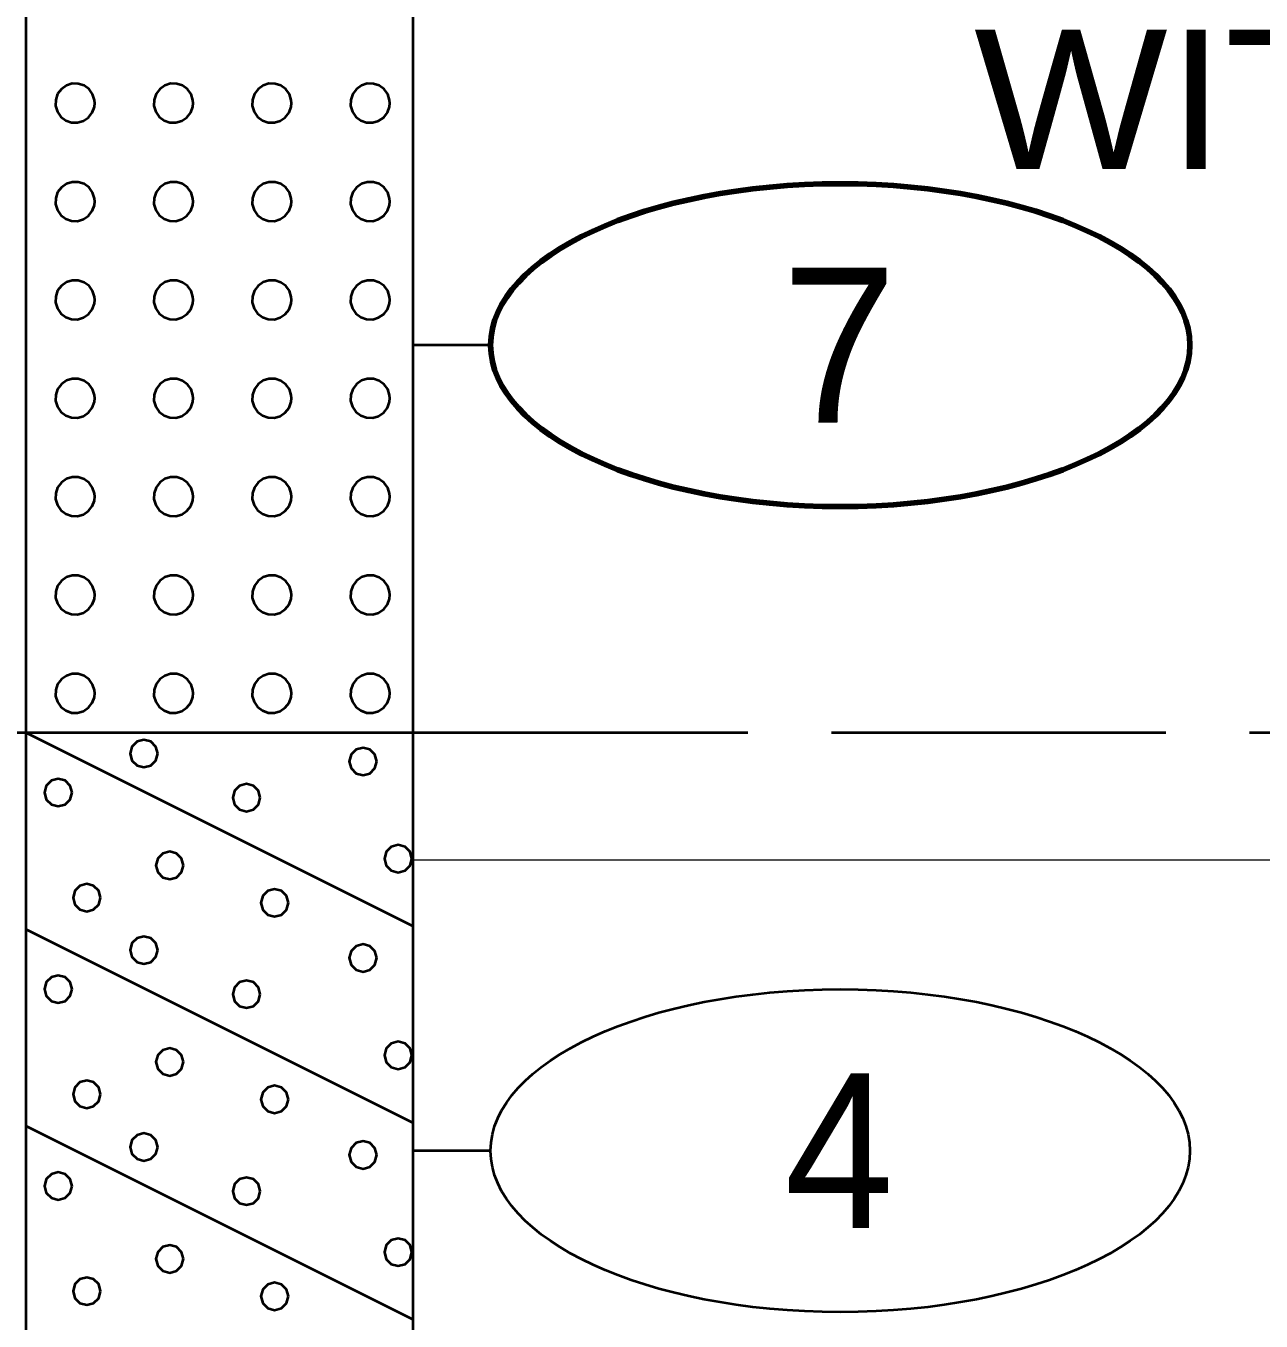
# Model space of a CAD drawing. Extents: x -76 to 974, y -1080 to -735.
# Drawn here: x 792.54 to 800.51, y -945.07 to -936.71 of the extents above; entities that cross this region are included whole.
import ezdxf
from ezdxf.enums import TextEntityAlignment as Align

# ---------------------------------------------------------------- set-up
doc = ezdxf.new("R2010")
doc.units = 0
doc.header["$LTSCALE"] = 0.36
doc.linetypes.add('LONG_DASHED', pattern=[7.5, 6, -1.5])
for name, color, linetype, lineweight in [('27', 7, 'Continuous', 40), ('28', 7, 'LONG_DASHED', 60), ('7', 7, 'Continuous', 13)]:
    doc.layers.add(name, color=color, linetype=linetype, lineweight=lineweight)
doc.layers.add('29', color=7, linetype='Continuous')

msp = doc.modelspace()

# ---------------------------------------------------------------- linework, layer by layer
at = {"layer": '27'}
for p, q in [((795.0402, -941.2678), (795.0402, -929.179)), ((792.5402, -929.2678), (792.5402, -941.2678)), ((795.5402, -938.7678), (795.0402, -938.7678)), ((792.5402, -941.2678), (795.0402, -941.2678)), ((792.5402, -941.2678), (795.0402, -942.5178)), ((792.5402, -941.2678), (792.5402, -946.2678)), ((795.0402, -946.2678), (795.0402, -941.2678)), ((792.5402, -942.5378), (795.0402, -943.7878)), ((792.5402, -943.8078), (795.0402, -945.0578)), ((795.5402, -943.9678), (795.0402, -943.9678))]:
    msp.add_line(p, q, dxfattribs=at)
for points in [[(792.9848, -937.2053), (792.9832, -937.1856), (792.9711, -937.1479), (792.9479, -937.1158), (792.9161, -937.0924), (792.8785, -937.0799), (792.839, -937.0796), (792.8012, -937.0914), (792.7689, -937.1143), (792.7452, -937.146), (792.7324, -937.1834), (792.7317, -937.2229), (792.7432, -937.2608), (792.7658, -937.2933), (792.7973, -937.3172), (792.8346, -937.3304), (792.8741, -937.3314), (792.9121, -937.3202), (792.9448, -937.2979), (792.969, -937.2667), (792.9825, -937.2295)], [(793.6198, -937.2053), (793.6182, -937.1856), (793.6061, -937.1479), (793.5829, -937.1158), (793.5511, -937.0924), (793.5135, -937.0799), (793.474, -937.0796), (793.4362, -937.0914), (793.4039, -937.1143), (793.3802, -937.146), (793.3674, -937.1834), (793.3667, -937.2229), (793.3782, -937.2608), (793.4008, -937.2933), (793.4323, -937.3172), (793.4696, -937.3304), (793.5091, -937.3314), (793.5471, -937.3202), (793.5798, -937.2979), (793.604, -937.2667), (793.6175, -937.2295)], [(794.2548, -937.2053), (794.2532, -937.1856), (794.2411, -937.1479), (794.2179, -937.1158), (794.1861, -937.0924), (794.1485, -937.0799), (794.109, -937.0796), (794.0712, -937.0914), (794.0389, -937.1143), (794.0152, -937.146), (794.0024, -937.1834), (794.0017, -937.2229), (794.0132, -937.2608), (794.0358, -937.2933), (794.0673, -937.3172), (794.1046, -937.3304), (794.1441, -937.3314), (794.1821, -937.3202), (794.2148, -937.2979), (794.239, -937.2667), (794.2525, -937.2295)], [(794.8898, -937.2053), (794.8882, -937.1856), (794.8761, -937.1479), (794.8529, -937.1158), (794.8211, -937.0924), (794.7835, -937.0799), (794.744, -937.0796), (794.7062, -937.0914), (794.6739, -937.1143), (794.6502, -937.146), (794.6374, -937.1834), (794.6367, -937.2229), (794.6482, -937.2608), (794.6708, -937.2933), (794.7023, -937.3172), (794.7396, -937.3304), (794.7791, -937.3314), (794.8171, -937.3202), (794.8498, -937.2979), (794.874, -937.2667), (794.8875, -937.2295)], [(792.9848, -937.8403), (792.9832, -937.8206), (792.9711, -937.7829), (792.9479, -937.7508), (792.9161, -937.7274), (792.8785, -937.7149), (792.839, -937.7146), (792.8012, -937.7264), (792.7689, -937.7493), (792.7452, -937.781), (792.7324, -937.8184), (792.7317, -937.8579), (792.7432, -937.8958), (792.7658, -937.9283), (792.7973, -937.9522), (792.8346, -937.9654), (792.8741, -937.9664), (792.9121, -937.9552), (792.9448, -937.9329), (792.969, -937.9017), (792.9825, -937.8645)], [(793.6198, -937.8403), (793.6182, -937.8206), (793.6061, -937.7829), (793.5829, -937.7508), (793.5511, -937.7274), (793.5135, -937.7149), (793.474, -937.7146), (793.4362, -937.7264), (793.4039, -937.7493), (793.3802, -937.781), (793.3674, -937.8184), (793.3667, -937.8579), (793.3782, -937.8958), (793.4008, -937.9283), (793.4323, -937.9522), (793.4696, -937.9654), (793.5091, -937.9664), (793.5471, -937.9552), (793.5798, -937.9329), (793.604, -937.9017), (793.6175, -937.8645)], [(794.2548, -937.8403), (794.2532, -937.8206), (794.2411, -937.7829), (794.2179, -937.7508), (794.1861, -937.7274), (794.1485, -937.7149), (794.109, -937.7146), (794.0712, -937.7264), (794.0389, -937.7493), (794.0152, -937.781), (794.0024, -937.8184), (794.0017, -937.8579), (794.0132, -937.8958), (794.0358, -937.9283), (794.0673, -937.9522), (794.1046, -937.9654), (794.1441, -937.9664), (794.1821, -937.9552), (794.2148, -937.9329), (794.239, -937.9017), (794.2525, -937.8645)], [(794.8898, -937.8403), (794.8882, -937.8206), (794.8761, -937.7829), (794.8529, -937.7508), (794.8211, -937.7274), (794.7835, -937.7149), (794.744, -937.7146), (794.7062, -937.7264), (794.6739, -937.7493), (794.6502, -937.781), (794.6374, -937.8184), (794.6367, -937.8579), (794.6482, -937.8958), (794.6708, -937.9283), (794.7023, -937.9522), (794.7396, -937.9654), (794.7791, -937.9664), (794.8171, -937.9552), (794.8498, -937.9329), (794.874, -937.9017), (794.8875, -937.8645)], [(792.9848, -938.4753), (792.9832, -938.4556), (792.9711, -938.4179), (792.9479, -938.3858), (792.9161, -938.3624), (792.8785, -938.3499), (792.839, -938.3496), (792.8012, -938.3614), (792.7689, -938.3843), (792.7452, -938.416), (792.7324, -938.4534), (792.7317, -938.4929), (792.7432, -938.5308), (792.7658, -938.5633), (792.7973, -938.5872), (792.8346, -938.6004), (792.8741, -938.6014), (792.9121, -938.5902), (792.9448, -938.5679), (792.969, -938.5367), (792.9825, -938.4995)], [(793.6198, -938.4753), (793.6182, -938.4556), (793.6061, -938.4179), (793.5829, -938.3858), (793.5511, -938.3624), (793.5135, -938.3499), (793.474, -938.3496), (793.4362, -938.3614), (793.4039, -938.3843), (793.3802, -938.416), (793.3674, -938.4534), (793.3667, -938.4929), (793.3782, -938.5308), (793.4008, -938.5633), (793.4323, -938.5872), (793.4696, -938.6004), (793.5091, -938.6014), (793.5471, -938.5902), (793.5798, -938.5679), (793.604, -938.5367), (793.6175, -938.4995)], [(794.2548, -938.4753), (794.2532, -938.4556), (794.2411, -938.4179), (794.2179, -938.3858), (794.1861, -938.3624), (794.1485, -938.3499), (794.109, -938.3496), (794.0712, -938.3614), (794.0389, -938.3843), (794.0152, -938.416), (794.0024, -938.4534), (794.0017, -938.4929), (794.0132, -938.5308), (794.0358, -938.5633), (794.0673, -938.5872), (794.1046, -938.6004), (794.1441, -938.6014), (794.1821, -938.5902), (794.2148, -938.5679), (794.239, -938.5367), (794.2525, -938.4995)], [(794.8898, -938.4753), (794.8882, -938.4556), (794.8761, -938.4179), (794.8529, -938.3858), (794.8211, -938.3624), (794.7835, -938.3499), (794.744, -938.3496), (794.7062, -938.3614), (794.6739, -938.3843), (794.6502, -938.416), (794.6374, -938.4534), (794.6367, -938.4929), (794.6482, -938.5308), (794.6708, -938.5633), (794.7023, -938.5872), (794.7396, -938.6004), (794.7791, -938.6014), (794.8171, -938.5902), (794.8498, -938.5679), (794.874, -938.5367), (794.8875, -938.4995)], [(792.9848, -939.1103), (792.9832, -939.0906), (792.9711, -939.0529), (792.9479, -939.0208), (792.9161, -938.9974), (792.8785, -938.9849), (792.839, -938.9846), (792.8012, -938.9964), (792.7689, -939.0193), (792.7452, -939.051), (792.7324, -939.0884), (792.7317, -939.1279), (792.7432, -939.1658), (792.7658, -939.1983), (792.7973, -939.2222), (792.8346, -939.2354), (792.8741, -939.2364), (792.9121, -939.2252), (792.9448, -939.2029), (792.969, -939.1717), (792.9825, -939.1345)], [(793.6198, -939.1103), (793.6182, -939.0906), (793.6061, -939.0529), (793.5829, -939.0208), (793.5511, -938.9974), (793.5135, -938.9849), (793.474, -938.9846), (793.4362, -938.9964), (793.4039, -939.0193), (793.3802, -939.051), (793.3674, -939.0884), (793.3667, -939.1279), (793.3782, -939.1658), (793.4008, -939.1983), (793.4323, -939.2222), (793.4696, -939.2354), (793.5091, -939.2364), (793.5471, -939.2252), (793.5798, -939.2029), (793.604, -939.1717), (793.6175, -939.1345)], [(794.2548, -939.1103), (794.2532, -939.0906), (794.2411, -939.0529), (794.2179, -939.0208), (794.1861, -938.9974), (794.1485, -938.9849), (794.109, -938.9846), (794.0712, -938.9964), (794.0389, -939.0193), (794.0152, -939.051), (794.0024, -939.0884), (794.0017, -939.1279), (794.0132, -939.1658), (794.0358, -939.1983), (794.0673, -939.2222), (794.1046, -939.2354), (794.1441, -939.2364), (794.1821, -939.2252), (794.2148, -939.2029), (794.239, -939.1717), (794.2525, -939.1345)], [(794.8898, -939.1103), (794.8882, -939.0906), (794.8761, -939.0529), (794.8529, -939.0208), (794.8211, -938.9974), (794.7835, -938.9849), (794.744, -938.9846), (794.7062, -938.9964), (794.6739, -939.0193), (794.6502, -939.051), (794.6374, -939.0884), (794.6367, -939.1279), (794.6482, -939.1658), (794.6708, -939.1983), (794.7023, -939.2222), (794.7396, -939.2354), (794.7791, -939.2364), (794.8171, -939.2252), (794.8498, -939.2029), (794.874, -939.1717), (794.8875, -939.1345)], [(792.9848, -939.7453), (792.9832, -939.7256), (792.9711, -939.6879), (792.9479, -939.6558), (792.9161, -939.6324), (792.8785, -939.6199), (792.839, -939.6196), (792.8012, -939.6314), (792.7689, -939.6543), (792.7452, -939.686), (792.7324, -939.7234), (792.7317, -939.7629), (792.7432, -939.8008), (792.7658, -939.8333), (792.7973, -939.8572), (792.8346, -939.8704), (792.8741, -939.8714), (792.9121, -939.8602), (792.9448, -939.8379), (792.969, -939.8067), (792.9825, -939.7695)], [(793.6198, -939.7453), (793.6182, -939.7256), (793.6061, -939.6879), (793.5829, -939.6558), (793.5511, -939.6324), (793.5135, -939.6199), (793.474, -939.6196), (793.4362, -939.6314), (793.4039, -939.6543), (793.3802, -939.686), (793.3674, -939.7234), (793.3667, -939.7629), (793.3782, -939.8008), (793.4008, -939.8333), (793.4323, -939.8572), (793.4696, -939.8704), (793.5091, -939.8714), (793.5471, -939.8602), (793.5798, -939.8379), (793.604, -939.8067), (793.6175, -939.7695)], [(794.2548, -939.7453), (794.2532, -939.7256), (794.2411, -939.6879), (794.2179, -939.6558), (794.1861, -939.6324), (794.1485, -939.6199), (794.109, -939.6196), (794.0712, -939.6314), (794.0389, -939.6543), (794.0152, -939.686), (794.0024, -939.7234), (794.0017, -939.7629), (794.0132, -939.8008), (794.0358, -939.8333), (794.0673, -939.8572), (794.1046, -939.8704), (794.1441, -939.8714), (794.1821, -939.8602), (794.2148, -939.8379), (794.239, -939.8067), (794.2525, -939.7695)], [(794.8898, -939.7453), (794.8882, -939.7256), (794.8761, -939.6879), (794.8529, -939.6558), (794.8211, -939.6324), (794.7835, -939.6199), (794.744, -939.6196), (794.7062, -939.6314), (794.6739, -939.6543), (794.6502, -939.686), (794.6374, -939.7234), (794.6367, -939.7629), (794.6482, -939.8008), (794.6708, -939.8333), (794.7023, -939.8572), (794.7396, -939.8704), (794.7791, -939.8714), (794.8171, -939.8602), (794.8498, -939.8379), (794.874, -939.8067), (794.8875, -939.7695)], [(792.9848, -940.3803), (792.9832, -940.3606), (792.9711, -940.3229), (792.9479, -940.2908), (792.9161, -940.2674), (792.8785, -940.2549), (792.839, -940.2546), (792.8012, -940.2664), (792.7689, -940.2893), (792.7452, -940.321), (792.7324, -940.3584), (792.7317, -940.3979), (792.7432, -940.4358), (792.7658, -940.4683), (792.7973, -940.4922), (792.8346, -940.5054), (792.8741, -940.5064), (792.9121, -940.4952), (792.9448, -940.4729), (792.969, -940.4417), (792.9825, -940.4045)], [(793.6198, -940.3803), (793.6182, -940.3606), (793.6061, -940.3229), (793.5829, -940.2908), (793.5511, -940.2674), (793.5135, -940.2549), (793.474, -940.2546), (793.4362, -940.2664), (793.4039, -940.2893), (793.3802, -940.321), (793.3674, -940.3584), (793.3667, -940.3979), (793.3782, -940.4358), (793.4008, -940.4683), (793.4323, -940.4922), (793.4696, -940.5054), (793.5091, -940.5064), (793.5471, -940.4952), (793.5798, -940.4729), (793.604, -940.4417), (793.6175, -940.4045)], [(794.2548, -940.3803), (794.2532, -940.3606), (794.2411, -940.3229), (794.2179, -940.2908), (794.1861, -940.2674), (794.1485, -940.2549), (794.109, -940.2546), (794.0712, -940.2664), (794.0389, -940.2893), (794.0152, -940.321), (794.0024, -940.3584), (794.0017, -940.3979), (794.0132, -940.4358), (794.0358, -940.4683), (794.0673, -940.4922), (794.1046, -940.5054), (794.1441, -940.5064), (794.1821, -940.4952), (794.2148, -940.4729), (794.239, -940.4417), (794.2525, -940.4045)], [(794.8898, -940.3803), (794.8882, -940.3606), (794.8761, -940.3229), (794.8529, -940.2908), (794.8211, -940.2674), (794.7835, -940.2549), (794.744, -940.2546), (794.7062, -940.2664), (794.6739, -940.2893), (794.6502, -940.321), (794.6374, -940.3584), (794.6367, -940.3979), (794.6482, -940.4358), (794.6708, -940.4683), (794.7023, -940.4922), (794.7396, -940.5054), (794.7791, -940.5064), (794.8171, -940.4952), (794.8498, -940.4729), (794.874, -940.4417), (794.8875, -940.4045)], [(792.9848, -941.0153), (792.9832, -940.9956), (792.9711, -940.9579), (792.9479, -940.9258), (792.9161, -940.9024), (792.8785, -940.8899), (792.839, -940.8896), (792.8012, -940.9014), (792.7689, -940.9243), (792.7452, -940.956), (792.7324, -940.9934), (792.7317, -941.0329), (792.7432, -941.0708), (792.7658, -941.1033), (792.7973, -941.1272), (792.8346, -941.1404), (792.8741, -941.1414), (792.9121, -941.1302), (792.9448, -941.1079), (792.969, -941.0767), (792.9825, -941.0395)], [(793.6198, -941.0153), (793.6182, -940.9956), (793.6061, -940.9579), (793.5829, -940.9258), (793.5511, -940.9024), (793.5135, -940.8899), (793.474, -940.8896), (793.4362, -940.9014), (793.4039, -940.9243), (793.3802, -940.956), (793.3674, -940.9934), (793.3667, -941.0329), (793.3782, -941.0708), (793.4008, -941.1033), (793.4323, -941.1272), (793.4696, -941.1404), (793.5091, -941.1414), (793.5471, -941.1302), (793.5798, -941.1079), (793.604, -941.0767), (793.6175, -941.0395)], [(794.2548, -941.0153), (794.2532, -940.9956), (794.2411, -940.9579), (794.2179, -940.9258), (794.1861, -940.9024), (794.1485, -940.8899), (794.109, -940.8896), (794.0712, -940.9014), (794.0389, -940.9243), (794.0152, -940.956), (794.0024, -940.9934), (794.0017, -941.0329), (794.0132, -941.0708), (794.0358, -941.1033), (794.0673, -941.1272), (794.1046, -941.1404), (794.1441, -941.1414), (794.1821, -941.1302), (794.2148, -941.1079), (794.239, -941.0767), (794.2525, -941.0395)], [(794.8898, -941.0153), (794.8882, -940.9956), (794.8761, -940.9579), (794.8529, -940.9258), (794.8211, -940.9024), (794.7835, -940.8899), (794.744, -940.8896), (794.7062, -940.9014), (794.6739, -940.9243), (794.6502, -940.956), (794.6374, -940.9934), (794.6367, -941.0329), (794.6482, -941.0708), (794.6708, -941.1033), (794.7023, -941.1272), (794.7396, -941.1404), (794.7791, -941.1414), (794.8171, -941.1302), (794.8498, -941.1079), (794.874, -941.0767), (794.8875, -941.0395)], [(793.3908, -941.4041), (793.3789, -941.3597), (793.3464, -941.3272), (793.3019, -941.3152), (793.2575, -941.3272), (793.225, -941.3597), (793.213, -941.4041), (793.225, -941.4486), (793.2575, -941.4811), (793.3019, -941.493), (793.3464, -941.4811), (793.3789, -941.4486)], [(794.8057, -941.4551), (794.7938, -941.4106), (794.7612, -941.3781), (794.7168, -941.3662), (794.6723, -941.3781), (794.6398, -941.4106), (794.6279, -941.4551), (794.6398, -941.4995), (794.6723, -941.5321), (794.7168, -941.544), (794.7612, -941.5321), (794.7938, -941.4995)], [(792.8378, -941.6559), (792.8258, -941.6115), (792.7933, -941.5789), (792.7489, -941.567), (792.7044, -941.5789), (792.6719, -941.6115), (792.66, -941.6559), (792.6719, -941.7004), (792.7044, -941.7329), (792.7489, -941.7448), (792.7933, -941.7329), (792.8258, -941.7004)], [(794.0531, -941.689), (794.0412, -941.6445), (794.0086, -941.612), (793.9642, -941.6001), (793.9197, -941.612), (793.8872, -941.6445), (793.8753, -941.689), (793.8872, -941.7334), (793.9197, -941.766), (793.9642, -941.7779), (794.0086, -941.766), (794.0412, -941.7334)], [(795.032, -942.0831), (795.0201, -942.0386), (794.9875, -942.0061), (794.9431, -941.9942), (794.8986, -942.0061), (794.8661, -942.0386), (794.8542, -942.0831), (794.8661, -942.1275), (794.8986, -942.1601), (794.9431, -942.172), (794.9875, -942.1601), (795.0201, -942.1275)], [(793.5573, -942.1263), (793.5454, -942.0819), (793.5128, -942.0493), (793.4684, -942.0374), (793.4239, -942.0493), (793.3914, -942.0819), (793.3795, -942.1263), (793.3914, -942.1708), (793.4239, -942.2033), (793.4684, -942.2152), (793.5128, -942.2033), (793.5454, -942.1708)], [(793.0221, -942.3348), (793.0102, -942.2903), (792.9776, -942.2578), (792.9332, -942.2459), (792.8887, -942.2578), (792.8562, -942.2903), (792.8443, -942.3348), (792.8562, -942.3792), (792.8887, -942.4118), (792.9332, -942.4237), (792.9776, -942.4118), (793.0102, -942.3792)], [(794.2349, -942.3678), (794.223, -942.3234), (794.1904, -942.2909), (794.146, -942.2789), (794.1015, -942.2909), (794.069, -942.3234), (794.0571, -942.3678), (794.069, -942.4123), (794.1015, -942.4448), (794.146, -942.4567), (794.1904, -942.4448), (794.223, -942.4123)], [(793.3908, -942.673), (793.3789, -942.6285), (793.3463, -942.596), (793.3019, -942.5841), (793.2574, -942.596), (793.2249, -942.6285), (793.213, -942.673), (793.2249, -942.7174), (793.2574, -942.7499), (793.3019, -942.7619), (793.3463, -942.7499), (793.3789, -942.7174)], [(794.8057, -942.7238), (794.7938, -942.6794), (794.7612, -942.6468), (794.7168, -942.6349), (794.6723, -942.6468), (794.6398, -942.6794), (794.6279, -942.7238), (794.6398, -942.7683), (794.6723, -942.8008), (794.7168, -942.8127), (794.7612, -942.8008), (794.7938, -942.7683)], [(792.8378, -942.9247), (792.8258, -942.8802), (792.7933, -942.8477), (792.7489, -942.8358), (792.7044, -942.8477), (792.6719, -942.8802), (792.66, -942.9247), (792.6719, -942.9691), (792.7044, -943.0017), (792.7489, -943.0136), (792.7933, -943.0017), (792.8258, -942.9691)], [(794.0531, -942.9577), (794.0412, -942.9133), (794.0086, -942.8807), (793.9642, -942.8688), (793.9197, -942.8807), (793.8872, -942.9133), (793.8753, -942.9577), (793.8872, -943.0022), (793.9197, -943.0347), (793.9642, -943.0466), (794.0086, -943.0347), (794.0412, -943.0022)], [(795.032, -943.3518), (795.0201, -943.3074), (794.9875, -943.2748), (794.9431, -943.2629), (794.8986, -943.2748), (794.8661, -943.3074), (794.8542, -943.3518), (794.8661, -943.3963), (794.8986, -943.4288), (794.9431, -943.4407), (794.9875, -943.4288), (795.0201, -943.3963)], [(793.5573, -943.395), (793.5454, -943.3506), (793.5128, -943.318), (793.4684, -943.3061), (793.4239, -943.318), (793.3914, -943.3506), (793.3795, -943.395), (793.3914, -943.4395), (793.4239, -943.472), (793.4684, -943.4839), (793.5128, -943.472), (793.5454, -943.4395)], [(793.0221, -943.6035), (793.0102, -943.5591), (792.9776, -943.5265), (792.9332, -943.5146), (792.8887, -943.5265), (792.8562, -943.5591), (792.8443, -943.6035), (792.8562, -943.648), (792.8887, -943.6805), (792.9332, -943.6924), (792.9776, -943.6805), (793.0102, -943.648)], [(794.2349, -943.6366), (794.223, -943.5921), (794.1904, -943.5596), (794.146, -943.5477), (794.1015, -943.5596), (794.069, -943.5921), (794.0571, -943.6366), (794.069, -943.681), (794.1015, -943.7136), (794.146, -943.7255), (794.1904, -943.7136), (794.223, -943.681)], [(793.3908, -943.9441), (793.3789, -943.8997), (793.3464, -943.8672), (793.3019, -943.8552), (793.2575, -943.8672), (793.225, -943.8997), (793.213, -943.9441), (793.225, -943.9886), (793.2575, -944.0211), (793.3019, -944.033), (793.3464, -944.0211), (793.3789, -943.9886)], [(794.8057, -943.9951), (794.7938, -943.9506), (794.7612, -943.9181), (794.7168, -943.9062), (794.6723, -943.9181), (794.6398, -943.9506), (794.6279, -943.9951), (794.6398, -944.0395), (794.6723, -944.0721), (794.7168, -944.084), (794.7612, -944.0721), (794.7938, -944.0395)], [(792.8378, -944.1959), (792.8258, -944.1515), (792.7933, -944.1189), (792.7489, -944.107), (792.7044, -944.1189), (792.6719, -944.1515), (792.66, -944.1959), (792.6719, -944.2404), (792.7044, -944.2729), (792.7489, -944.2848), (792.7933, -944.2729), (792.8258, -944.2404)], [(794.0531, -944.229), (794.0412, -944.1845), (794.0086, -944.152), (793.9642, -944.1401), (793.9197, -944.152), (793.8872, -944.1845), (793.8753, -944.229), (793.8872, -944.2734), (793.9197, -944.306), (793.9642, -944.3179), (794.0086, -944.306), (794.0412, -944.2734)], [(793.5573, -944.6663), (793.5454, -944.6219), (793.5128, -944.5893), (793.4684, -944.5774), (793.4239, -944.5893), (793.3914, -944.6219), (793.3795, -944.6663), (793.3914, -944.7108), (793.4239, -944.7433), (793.4684, -944.7552), (793.5128, -944.7433), (793.5454, -944.7108)], [(795.032, -944.6231), (795.0201, -944.5786), (794.9875, -944.5461), (794.9431, -944.5342), (794.8986, -944.5461), (794.8661, -944.5786), (794.8542, -944.6231), (794.8661, -944.6675), (794.8986, -944.7001), (794.9431, -944.712), (794.9875, -944.7001), (795.0201, -944.6675)], [(793.0221, -944.8748), (793.0102, -944.8303), (792.9776, -944.7978), (792.9332, -944.7859), (792.8887, -944.7978), (792.8562, -944.8303), (792.8443, -944.8748), (792.8562, -944.9192), (792.8887, -944.9518), (792.9332, -944.9637), (792.9776, -944.9518), (793.0102, -944.9192)], [(794.2349, -944.9078), (794.223, -944.8634), (794.1904, -944.8309), (794.146, -944.8189), (794.1015, -944.8309), (794.069, -944.8634), (794.0571, -944.9078), (794.069, -944.9523), (794.1015, -944.9848), (794.146, -944.9967), (794.1904, -944.9848), (794.223, -944.9523)]]:
    msp.add_lwpolyline(points, close=True, dxfattribs=at)
at = {"layer": '27', "lineweight": 100}
msp.add_ellipse((797.7976, -938.7678), major_axis=(2.2574, 0), ratio=0.461538, dxfattribs=at)
at = {"layer": '27'}
msp.add_ellipse((797.7976, -943.9678), major_axis=(2.2574, 0), ratio=0.461538, dxfattribs=at)
at = {"layer": '28', "lineweight": 40}
msp.add_lwpolyline([(777.3137, -941.0541), (788.7727, -941.2678), (792.5402, -941.2678), (795.0402, -941.2678), (808.3629, -941.2678)], dxfattribs=at)
at = {"layer": '7'}
msp.add_line((795.0402, -942.09), (818.1909, -942.09), dxfattribs=at)

# ---------------------------------------------------------------- texts
at = {"layer": '27'}
msp.add_text('7', height=1, dxfattribs=at).set_placement((797.7903, -939.2678), align=Align.CENTER)
at = {"layer": '27', "width": 0.95}
msp.add_text('4', height=1, dxfattribs=at).set_placement((797.7903, -944.4678), align=Align.CENTER)
at = {"layer": '29', "width": 1.1}
msp.add_text('WITH TRACE OF SILT AND CLAY', height=0.9, dxfattribs=at).set_placement((808.9591, -937.6308), align=Align.CENTER)

doc.saveas('drawing.dxf')
